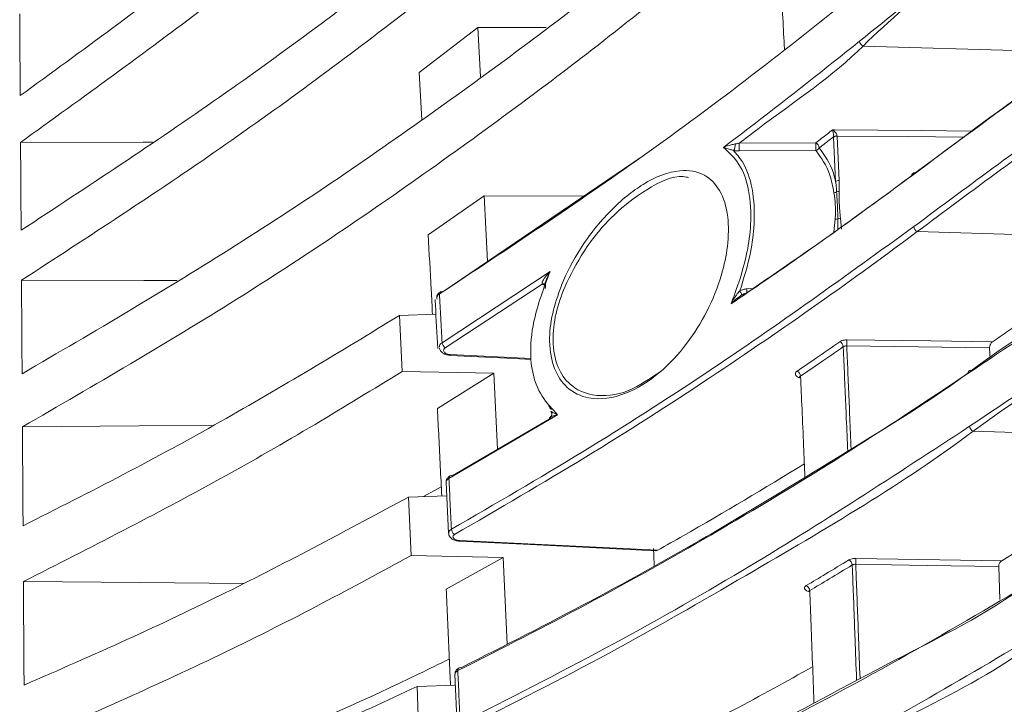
# Model space of a CAD drawing. Header units: millimetres. Extents: x 0 to 1118, y 0 to 864.
# Tile 458 of 512: x 766 to 777, y 436 to 443. Entities that reach past the tile are written whole.
import ezdxf

# ---------------------------------------------------------------- set-up
doc = ezdxf.new("R2010")
doc.units = ezdxf.units.MM

msp = doc.modelspace()

# ---------------------------------------------------------------- linework, layer by layer
at = {"color": 7, "linetype": 'Continuous', "lineweight": 15}
for p, q in [((770.8574, 442.6849), (771.5109, 443.1872)), ((772.2733, 443.1855), (771.5109, 443.1872)), ((771.544, 442.6381), (771.5109, 443.1872)), ((770.8878, 442.1592), (770.8574, 442.6849)), ((771.1214, 440.2417), (773.3563, 441.7576)), ((770.9597, 440.876), (771.5816, 441.3107)), ((771.6222, 440.5808), (771.5816, 441.3107)), ((771.5816, 441.3107), (772.6926, 441.3075)), ((772.2637, 440.3211), (772.2637, 440.3212)), ((771.0559, 440.1687), (771.0584, 440.158)), ((774.4368, 440.1938), (774.454, 440.2054)), ((770.6382, 439.9756), (771.0459, 439.9911)), ((770.6382, 439.9756), (770.6702, 439.3538)), ((777.2155, 439.6177), (777.2209, 439.4943)), ((771.6901, 439.3344), (770.6702, 439.3538)), ((771.062, 438.9392), (771.6901, 439.3344)), ((771.7335, 438.4859), (771.6901, 439.3344)), ((772.401, 438.8711), (771.1908, 438.1609)), ((771.2266, 438.1895), (772.3069, 438.8213)), ((770.9075, 437.9575), (771.1056, 438.0665)), ((771.1593, 438.1137), (771.1869, 437.5493)), ((771.1608, 438.1182), (771.1619, 438.114)), ((770.7392, 437.951), (771.1664, 437.9674)), ((770.7392, 437.951), (770.7697, 437.3015)), ((771.3071, 437.4614), (771.3071, 437.4615)), ((777.3509, 437.2439), (777.5432, 437.3607)), ((771.7933, 437.2797), (770.7697, 437.3015)), ((771.16, 436.9263), (771.7933, 437.2797)), ((771.8379, 436.3146), (771.7933, 437.2797)), ((777.3168, 437.1788), (777.331, 436.8107)), ((771.2581, 435.9781), (771.2834, 435.3878)), ((771.2596, 435.9813), (771.2605, 435.9783)), ((770.8348, 435.841), (771.2632, 435.8575)), ((770.8348, 435.841), (770.8631, 435.167))]:
    msp.add_line(p, q, dxfattribs=at)
at = {"color": 9, "linetype": 'Continuous', "lineweight": 0}
for p, q in [((775.8062, 442.9792), (778.2554, 442.9095)), ((775.4764, 441.9645), (775.4763, 441.9682)), ((775.5002, 441.4694), (775.4764, 441.9645)), ((775.515, 441.9791), (775.5152, 441.9772)), ((775.5152, 441.9772), (775.539, 441.4819)), ((774.4233, 441.8963), (775.2789, 441.901)), ((775.2789, 441.8158), (774.4233, 441.8105)), ((775.539, 441.4819), (775.5399, 441.3587)), ((775.4793, 440.9088), (775.4958, 441.0489)), ((775.5539, 441.0608), (775.5647, 440.938)), ((776.4102, 440.9122), (778.3476, 440.8544)), ((771.1143, 439.6737), (772.3186, 440.4682)), ((772.2311, 440.3272), (771.1501, 439.6164)), ((774.5081, 440.2726), (774.5829, 440.2768)), ((771.2043, 439.5421), (772.1066, 439.4974)), ((777.0333, 438.687), (778.4146, 438.6442)), ((771.3078, 437.4689), (773.5174, 437.361))]:
    msp.add_line(p, q, dxfattribs=at)
at = {"color": 9, "linetype": 'Continuous', "lineweight": 0, "flags": 128}
for points in [[(775.4661, 442.0458), (775.4858, 442.0456), (776.4529, 442.0369), (777.0207, 442.0318)], [(776.9296, 441.9646), (776.2984, 441.9702), (775.5152, 441.9772)], [(774.4535, 440.2056), (774.454, 440.2057), (774.4534, 440.2078), (774.4518, 440.2117), (774.4492, 440.2174), (774.4459, 440.2244), (774.4418, 440.2326), (774.4372, 440.2416), (774.4324, 440.2509)], [(775.6235, 439.7042), (776.5598, 439.6927), (777.2495, 439.6843)], [(777.2155, 439.6177), (776.4195, 439.6274), (775.6235, 439.6372)], [(775.7241, 437.2691), (776.662, 437.2545), (777.3509, 437.2439)], [(777.3168, 437.1788), (776.5204, 437.1911), (775.7241, 437.2034)]]:
    msp.add_lwpolyline(points, dxfattribs=at)
at = {"color": 7, "linetype": 'Continuous', "lineweight": 15, "flags": 128}
for points in [[(767.8856, 441.9082), (767.7822, 441.9081), (766.4169, 441.9062)], [(768.1622, 440.3659), (767.7925, 440.3666), (766.4272, 440.3693)], [(771.2036, 439.5327), (771.9123, 439.4976), (772.1082, 439.4879)], [(768.5686, 438.7525), (767.7379, 438.7457), (766.4378, 438.7351)], [(771.3071, 437.4614), (772.0959, 437.4229), (773.4944, 437.3546)], [(768.9009, 436.9907), (767.7509, 437.0006), (766.4487, 437.0117)]]:
    msp.add_lwpolyline(points, dxfattribs=at)
at = {"color": 9, "linetype": 'Continuous', "lineweight": 0}
for centre, radius, start, end in [((775.8334, 443.0403), 0.0669, 185.08845, 245.97885), ((775.5143, 441.9072), 0.0719, 89.45227, 121.91773), ((775.5166, 441.9074), 0.0698, 91.14837, 125.12762), ((774.2787, 441.8737), 0.1015, 324.63875, 8.43076), ((773.9139, 441.8534), 0.5112, 355.18447, 4.81553), ((775.2497, 441.8395), 0.0681, 5.11218, 64.64452), ((774.7506, 441.8584), 0.53, 355.38971, 4.61029), ((775.2658, 441.8728), 0.0585, 282.9165, 332.22015), ((776.3777, 441.5374), 0.0297, 69.69811, 186.11051), ((775.5404, 441.411), 0.0709, 91.10826, 124.4839), ((775.4739, 441.4189), 0.0751, 275.79577, 299.34763), ((775.5393, 441.2788), 0.0799, 89.5318, 110.94802), ((775.4982, 441.1433), 0.0945, 268.54852, 286.41245), ((775.5618, 440.9761), 0.085, 95.2989, 115.75084), ((776.4345, 440.9717), 0.0643, 183.86902, 247.76771), ((771.1117, 440.2202), 0.0264, 124.60037, 187.48411), ((773.7181, 440.2201), 0.7917, 0.59251, 3.80048), ((771.1868, 439.6792), 0.0727, 184.29201, 239.74017), ((775.519, 439.6249), 0.0657, 3.86742, 66.02789), ((774.8227, 439.6707), 0.8015, 357.60283, 2.39717), ((771.1195, 439.5439), 0.0848, 352.41553, 358.7801), ((775.0428, 439.2978), 0.0661, 3.80092, 65.42338), ((777.0057, 439.3338), 0.032, 74.78279, 186.32146), ((777.0547, 438.7449), 0.0617, 182.7053, 249.71601), ((771.2199, 438.1645), 0.0293, 122.62701, 187.15684), ((771.288, 437.5973), 0.07, 183.02795, 240.77936), ((771.2407, 437.4712), 0.0671, 351.65887, 358.03254), ((775.6218, 437.1939), 0.0633, 2.62695, 67.37903), ((774.9607, 437.2362), 0.7641, 357.53702, 2.46298), ((775.147, 436.9071), 0.0637, 2.58094, 66.76152), ((771.3212, 436.0226), 0.0315, 119.65313, 187.50155)]:
    msp.add_arc(centre, radius, start, end, dxfattribs=at)
at = {"color": 7, "linetype": 'Continuous', "lineweight": 15}
for centre, radius, start, end in [((771.1089, 440.2182), 0.0267, 62.02202, 117.26136), ((771.2156, 438.1656), 0.0263, 65.43858, 116.08859), ((771.3163, 436.0255), 0.0267, 69.57648, 113.55127)]:
    msp.add_arc(centre, radius, start, end, dxfattribs=at)
at = {"color": 9, "linetype": 'Continuous', "lineweight": 0}
for points, knots in [([(775.7668, 443.0343), (776.4243, 443.5642), (777.7436, 444.6276), (779.5064, 445.9814), (781.1061, 447.1325), (782.4484, 448.0049), (783.5983, 448.653), (784.5787, 449.1008), (785.4678, 449.3918), (785.9714, 449.4286), (786.2232, 449.447)], [0, 0, 0, 0, 0.1431701, 0.28728487, 0.41995826, 0.55353459, 0.66385155, 0.77416284, 0.88708363, 1, 1, 1, 1]), ([(786.2692, 449.3899), (786.2692, 449.3899), (786.2692, 449.3899), (785.4062, 449.3253), (784.6669, 449.0473), (783.6456, 448.599), (782.4998, 447.9505), (781.152, 447.0734), (779.5422, 445.9317), (777.8263, 444.5522), (776.3801, 443.5531), (775.8062, 442.9792), (775.8062, 442.9792)], [0, 0, 0, 0, 0.0000005, 0.1114165, 0.2231667, 0.3349464, 0.4464026, 0.5795262, 0.7126627, 0.8563242, 0.9999994, 1, 1, 1, 1]), ([(774.25, 441.8504), (774.3648, 441.937), (774.8817, 442.327), (775.3795, 442.7249), (775.7668, 443.0343)], [0, 0, 0, 0, 0.2220347, 1, 1, 1, 1]), ([(775.8062, 442.9792), (775.8062, 442.9792), (775.4784, 442.6514), (774.96, 442.3073), (774.4925, 441.9493), (774.4233, 441.8963)], [0, 0, 0, 0, 0.0000065, 0.8520321, 1, 1, 1, 1]), ([(775.2789, 441.901), (775.3007, 441.9178), (775.3632, 441.966), (775.4255, 442.0143), (775.4661, 442.0458)], [0, 0, 0, 0, 0.3485762, 1, 1, 1, 1]), ([(775.4763, 441.9682), (775.4452, 441.9441), (775.3924, 441.9032), (775.3394, 441.8624), (775.3175, 441.8456)], [0, 0, 0, 0, 0.5884737, 1, 1, 1, 1]), ([(775.4661, 442.0458), (775.4664, 442.0456), (775.4701, 442.0434), (775.4792, 442.0372), (775.4922, 442.0254), (775.5042, 442.0099), (775.5103, 441.9978), (775.5138, 441.9877), (775.5145, 441.9829), (775.515, 441.9791)], [0, 0, 0, 0, 0.0125114, 0.1708674, 0.4187125, 0.6323717, 0.8216626, 0.8589065, 1, 1, 1, 1]), ([(775.4763, 441.9682), (775.4763, 441.9721), (775.4763, 441.9771), (775.4757, 441.9881), (775.4745, 442.0016), (775.472, 442.0197), (775.4691, 442.0344), (775.467, 442.0425), (775.4662, 442.0455), (775.4661, 442.0458)], [0, 0, 0, 0, 0.141085, 0.178342, 0.3676386, 0.5812535, 0.8291238, 0.9874875, 1, 1, 1, 1]), ([(774.25, 441.8504), (774.2502, 441.8504), (774.276, 441.8612), (774.3152, 441.8761), (774.3643, 441.8857), (774.3791, 441.8886)], [0, 0, 0, 0, 0.0053148, 0.6998777, 1, 1, 1, 1]), ([(774.3791, 441.8886), (774.3821, 441.889), (774.3962, 441.8911), (774.4114, 441.894), (774.4233, 441.8963)], [0, 0, 0, 0, 0.2154419, 1, 1, 1, 1]), ([(774.3345, 440.1066), (774.3457, 440.1365), (774.4165, 440.3246), (774.5127, 440.6249), (774.565, 441.033), (774.5446, 441.385), (774.4348, 441.6832), (774.3117, 441.7945), (774.25, 441.8504)], [0, 0, 0, 0, 0.0418148, 0.2633306, 0.4046922, 0.603029, 0.8009554, 1, 1, 1, 1]), ([(774.3614, 441.815), (774.3484, 441.8192), (774.3049, 441.8334), (774.272, 441.8436), (774.2502, 441.8503), (774.25, 441.8504)], [0, 0, 0, 0, 0.2985461, 0.9946576, 1, 1, 1, 1]), ([(774.4233, 441.8105), (774.4065, 441.811), (774.3853, 441.8116), (774.3656, 441.8144), (774.3614, 441.815)], [0, 0, 0, 0, 0.7905271, 1, 1, 1, 1]), ([(774.3614, 441.815), (774.3963, 441.7754), (774.4884, 441.6706), (774.5831, 441.403), (774.6033, 441.0412), (774.5552, 440.6444), (774.4771, 440.3941), (774.4324, 440.2509)], [0, 0, 0, 0, 0.1418475, 0.3753487, 0.6096498, 0.7765898, 1, 1, 1, 1]), ([(775.4815, 441.3441), (775.4685, 441.4125), (775.431, 441.6099), (775.339, 441.7344), (775.2789, 441.8158)], [0, 0, 0, 0, 0.3462702, 1, 1, 1, 1]), ([(775.3175, 441.8456), (775.3776, 441.7619), (775.453, 441.6569), (775.4922, 441.5011), (775.5002, 441.4694)], [0, 0, 0, 0, 0.796509, 1, 1, 1, 1]), ([(775.5107, 441.3534), (775.5089, 441.3805), (775.5063, 441.4197), (775.5017, 441.4577), (775.5002, 441.4694)], [0, 0, 0, 0, 0.6929298, 1, 1, 1, 1]), ([(775.4958, 441.0489), (775.4967, 441.075), (775.4988, 441.1303), (775.4974, 441.2307), (775.4876, 441.3005), (775.4815, 441.3441)], [0, 0, 0, 0, 0.2518442, 0.5324802, 1, 1, 1, 1]), ([(775.5249, 441.0527), (775.5239, 441.0817), (775.5215, 441.1565), (775.5168, 441.2568), (775.5124, 441.3267), (775.5107, 441.3534)], [0, 0, 0, 0, 0.2816908, 0.7255238, 1, 1, 1, 1]), ([(775.5399, 441.3587), (775.5395, 441.3159), (775.5385, 441.2166), (775.5483, 441.1173), (775.5539, 441.0608)], [0, 0, 0, 0, 0.4304315, 1, 1, 1, 1]), ([(775.5259, 440.9259), (775.5262, 440.9556), (775.5267, 440.9982), (775.5253, 441.0401), (775.5249, 441.0527)], [0, 0, 0, 0, 0.6983578, 1, 1, 1, 1]), ([(771.2181, 437.5936), (771.7082, 437.8786), (772.6883, 438.4487), (774.4334, 439.5646), (775.6155, 440.4207), (776.3704, 440.9674)], [0, 0, 0, 0, 0.2654669, 0.5309458, 1, 1, 1, 1]), ([(776.4102, 440.9122), (776.4102, 440.9122), (775.7295, 440.4017), (774.4527, 439.4994), (772.7289, 438.3938), (771.7455, 437.822), (771.2538, 437.5362)], [0, 0, 0, 0, 0.0000017, 0.469025, 0.7345085, 1, 1, 1, 1]), ([(772.2324, 440.3534), (772.2359, 440.3606), (772.2496, 440.3885), (772.2802, 440.4265), (772.3076, 440.4569), (772.3184, 440.468), (772.3186, 440.4682)], [0, 0, 0, 0, 0.1784614, 0.6922412, 0.9945527, 1, 1, 1, 1]), ([(772.2311, 440.3272), (772.2303, 440.3281), (772.2288, 440.33), (772.2275, 440.3346), (772.228, 440.3425), (772.2307, 440.3492), (772.2324, 440.3534)], [0, 0, 0, 0, 0.1318318, 0.2647846, 0.5365806, 1, 1, 1, 1]), ([(772.2679, 440.3124), (772.2658, 440.3127), (772.2545, 440.3143), (772.242, 440.3201), (772.2333, 440.3257), (772.2311, 440.3272)], [0, 0, 0, 0, 0.1448338, 0.7792207, 1, 1, 1, 1]), ([(771.0855, 440.2168), (771.0776, 440.2102), (771.0616, 440.1972), (771.0529, 440.1796), (771.0555, 440.1704), (771.0559, 440.1687)], [0, 0, 0, 0, 0.4503344, 0.900698, 1, 1, 1, 1]), ([(771.0855, 440.2168), (771.0902, 440.1292), (771.0998, 439.949), (771.1094, 439.7672), (771.1143, 439.6737)], [0, 0, 0, 0, 0.4862163, 1, 1, 1, 1]), ([(774.3345, 440.1066), (774.3347, 440.1069), (774.3524, 440.1406), (774.3813, 440.1913), (774.4194, 440.2358), (774.4324, 440.2509)], [0, 0, 0, 0, 0.0054734, 0.6632058, 1, 1, 1, 1]), ([(774.4324, 440.2509), (774.4535, 440.2599), (774.4781, 440.2702), (774.5044, 440.2723), (774.5081, 440.2726)], [0, 0, 0, 0, 0.8589207, 1, 1, 1, 1]), ([(771.0852, 439.6247), (771.0848, 439.6291), (771.0834, 439.6415), (771.0946, 439.6589), (771.1087, 439.6695), (771.1143, 439.6737)], [0, 0, 0, 0, 0.2489952, 0.6987126, 1, 1, 1, 1]), ([(775.0703, 439.3579), (775.1429, 439.4074), (775.3024, 439.516), (775.46, 439.6254), (775.5457, 439.6849)], [0, 0, 0, 0, 0.455732, 1, 1, 1, 1]), ([(775.6235, 439.7042), (775.6156, 439.704), (775.5965, 439.7035), (775.5681, 439.6974), (775.5532, 439.689), (775.5457, 439.6849)], [0, 0, 0, 0, 0.26343574, 0.63165908, 1, 1, 1, 1]), ([(771.1501, 439.6164), (771.1467, 439.6139), (771.1382, 439.6076), (771.1312, 439.595), (771.1314, 439.58), (771.1404, 439.5656), (771.1568, 439.5535), (771.179, 439.5448), (771.1959, 439.543), (771.2043, 439.5421)], [0, 0, 0, 0, 0.099903, 0.2489918, 0.3986465, 0.5488332, 0.6992632, 0.8496306, 1, 1, 1, 1]), ([(775.5845, 439.6293), (775.4987, 439.5698), (775.3411, 439.4604), (775.1815, 439.3517), (775.1087, 439.3022)], [0, 0, 0, 0, 0.5442724, 1, 1, 1, 1]), ([(775.6235, 439.6372), (775.6195, 439.6373), (775.61, 439.6376), (775.5957, 439.6353), (775.5883, 439.6313), (775.5845, 439.6293)], [0, 0, 0, 0, 0.26425988, 0.63268292, 1, 1, 1, 1]), ([(775.6343, 438.4633), (775.6292, 438.5847), (775.6153, 438.9205), (775.5986, 439.3084), (775.587, 439.5743), (775.5845, 439.6293)], [0, 0, 0, 0, 0.3099035, 0.8573483, 1, 1, 1, 1]), ([(775.6235, 439.6372), (775.6259, 439.5834), (775.6375, 439.3185), (775.6539, 438.9363), (775.6677, 438.6051), (775.6725, 438.4883)], [0, 0, 0, 0, 0.1416704, 0.6975494, 1, 1, 1, 1]), ([(775.1098, 439.2785), (775.1014, 439.2811), (775.0829, 439.2866), (775.0626, 439.3007), (775.0506, 439.3178), (775.0502, 439.3358), (775.0587, 439.3493), (775.0676, 439.356), (775.0703, 439.3579)], [0, 0, 0, 0, 0.159059, 0.3499465, 0.5405397, 0.7305548, 0.9199356, 1, 1, 1, 1]), ([(772.3305, 438.9071), (772.3297, 438.9074), (772.3282, 438.9079), (772.3261, 438.9087), (772.3242, 438.9092), (772.3246, 438.9085), (772.3269, 438.9072), (772.3282, 438.9064)], [0, 0, 0, 0, 0.07098159, 0.14077121, 0.28371575, 0.56849634, 1, 1, 1, 1]), ([(772.3282, 438.9064), (772.3285, 438.9063), (772.3336, 438.9035), (772.3501, 438.8952), (772.3757, 438.883), (772.3941, 438.8744), (772.4009, 438.8712), (772.401, 438.8711)], [0, 0, 0, 0, 0.0164997, 0.3693605, 0.7769915, 0.9944903, 1, 1, 1, 1]), ([(771.3153, 435.4297), (771.86, 435.7068), (772.9495, 436.2612), (774.8771, 437.3562), (776.1673, 438.2012), (776.993, 438.742)], [0, 0, 0, 0, 0.2646721, 0.5293546, 1, 1, 1, 1]), ([(777.0333, 438.687), (777.0333, 438.687), (776.2728, 438.1167), (774.8991, 437.3079), (772.9898, 436.2034), (771.8972, 435.6494), (771.3509, 435.3725)], [0, 0, 0, 0, 0.0000015, 0.4706103, 0.7352986, 1, 1, 1, 1]), ([(771.1908, 438.1609), (771.1828, 438.1551), (771.1667, 438.1434), (771.1579, 438.1277), (771.1604, 438.1196), (771.1608, 438.1182)], [0, 0, 0, 0, 0.45180245, 0.90357595, 1, 1, 1, 1]), ([(771.1908, 438.1609), (771.1953, 438.0692), (771.2044, 437.8809), (771.2135, 437.691), (771.2181, 437.5936)], [0, 0, 0, 0, 0.48685375, 1, 1, 1, 1]), ([(771.1887, 437.5498), (771.1883, 437.5536), (771.1869, 437.5647), (771.1982, 437.5802), (771.2124, 437.5897), (771.2181, 437.5936)], [0, 0, 0, 0, 0.24071219, 0.69230567, 1, 1, 1, 1]), ([(771.2538, 437.5362), (771.2503, 437.5339), (771.2417, 437.5282), (771.2347, 437.5168), (771.235, 437.5033), (771.2439, 437.4903), (771.2604, 437.4794), (771.2825, 437.4714), (771.2994, 437.4697), (771.3078, 437.4689)], [0, 0, 0, 0, 0.1014499, 0.250342, 0.3997783, 0.5497058, 0.6998758, 0.8499518, 1, 1, 1, 1]), ([(775.1722, 436.9656), (775.2447, 437.0091), (775.4037, 437.1043), (775.5607, 437.2001), (775.6462, 437.2523)], [0, 0, 0, 0, 0.4558994, 1, 1, 1, 1]), ([(775.7241, 437.2691), (775.7161, 437.2689), (775.6969, 437.2686), (775.6685, 437.2633), (775.6536, 437.256), (775.6462, 437.2523)], [0, 0, 0, 0, 0.264609, 0.6322998, 1, 1, 1, 1]), ([(775.685, 437.1968), (775.5995, 437.1446), (775.4424, 437.0487), (775.2832, 436.9534), (775.2107, 436.91)], [0, 0, 0, 0, 0.5440936, 1, 1, 1, 1]), ([(775.7241, 437.2034), (775.7201, 437.2036), (775.7105, 437.204), (775.6962, 437.202), (775.6888, 437.1985), (775.685, 437.1968)], [0, 0, 0, 0, 0.26534529, 0.63315863, 1, 1, 1, 1]), ([(775.7332, 435.9081), (775.733, 435.9134), (775.7275, 436.0673), (775.7137, 436.4417), (775.6978, 436.8656), (775.6872, 437.1407), (775.685, 437.1968)], [0, 0, 0, 0, 0.0122214, 0.3546457, 0.8684932, 1, 1, 1, 1]), ([(775.7241, 437.2034), (775.7262, 437.1485), (775.7368, 436.8744), (775.7527, 436.4514), (775.7662, 436.0805), (775.7716, 435.9301), (775.7717, 435.9285)], [0, 0, 0, 0, 0.1302003, 0.64984, 0.996126, 1, 1, 1, 1]), ([(775.2113, 436.8955), (775.203, 436.8977), (775.1847, 436.9027), (775.1646, 436.9152), (775.1525, 436.9303), (775.1521, 436.9462), (775.1607, 436.9581), (775.1696, 436.9639), (775.1722, 436.9656)], [0, 0, 0, 0, 0.156296, 0.3478496, 0.53915832, 0.72993332, 0.92011847, 1, 1, 1, 1]), ([(771.4036, 433.1926), (772.0074, 433.4545), (773.2149, 433.9783), (774.8253, 434.7779), (776.3026, 435.5682), (777.1863, 436.0908), (777.6284, 436.3523)], [0, 0, 0, 0, 0.2640132, 0.5280337, 0.763856, 1, 1, 1, 1]), ([(777.6692, 436.2977), (777.6692, 436.2977), (777.2461, 435.9804), (776.3339, 435.5391), (774.8669, 434.7148), (773.2514, 433.9244), (772.0433, 433.3987), (771.4392, 433.1358)], [0, 0, 0, 0, 0.0000014, 0.2359681, 0.4719263, 0.7359529, 1, 1, 1, 1]), ([(771.29, 436.0185), (771.2819, 436.0133), (771.2658, 436.0031), (771.2568, 435.9895), (771.2592, 435.9825), (771.2596, 435.9813)], [0, 0, 0, 0, 0.454565, 0.9090239, 1, 1, 1, 1]), ([(771.29, 436.0185), (771.2941, 435.9231), (771.3026, 435.7275), (771.311, 435.5306), (771.3153, 435.4297)], [0, 0, 0, 0, 0.4876974, 1, 1, 1, 1])]:
    msp.add_open_spline(points, degree=3, knots=knots, dxfattribs=at)
at = {"color": 7, "linetype": 'Continuous', "lineweight": 15}
for points, knots in [([(766.4134, 442.4272), (767.1037, 442.9305), (768.4841, 443.9372), (770.4408, 445.5193), (772.3218, 447.1437), (773.5049, 448.2639), (774.0968, 448.8244)], [0, 0, 0, 0, 0.2506379, 0.5012734, 0.7504777, 1, 1, 1, 1]), ([(774.129, 448.3034), (773.5338, 447.739), (772.3436, 446.6101), (770.4544, 444.9817), (768.4923, 443.4028), (767.1091, 442.4053), (766.4169, 441.9062)], [0, 0, 0, 0, 0.2507074, 0.5014207, 0.7504934, 1, 1, 1, 1]), ([(766.4235, 440.9266), (767.1685, 441.4163), (768.6585, 442.3958), (770.7453, 443.9524), (772.7367, 445.5575), (773.9767, 446.6689), (774.5973, 447.2251)], [0, 0, 0, 0, 0.2509475, 0.5018863, 0.75073, 1, 1, 1, 1]), ([(776.388, 441.5652), (776.388, 441.5652), (776.8095, 441.8813), (777.7552, 442.5788), (779.0122, 443.4737), (780.2325, 444.2971), (781.4609, 445.0672), (782.6904, 445.7473), (783.8438, 446.2816), (785.0018, 446.6136), (785.3691, 446.6895), (785.8286, 446.6895), (785.8286, 446.6895)], [0, 0, 0, 0, 0.0000007, 0.1110857, 0.2221673, 0.334764, 0.4473567, 0.5850446, 0.7235998, 0.8613086, 0.9999993, 1, 1, 1, 1]), ([(774.629, 446.6677), (774.0039, 446.1064), (772.7535, 444.9837), (770.7522, 443.3738), (768.6614, 441.8215), (767.1726, 440.8537), (766.4272, 440.3693)], [0, 0, 0, 0, 0.2510162, 0.5020425, 0.7507086, 1, 1, 1, 1]), ([(785.7828, 446.6464), (785.4846, 446.6251), (784.8859, 446.5822), (783.8241, 446.2402), (782.6439, 445.7101), (781.4272, 445.0341), (780.2048, 444.2705), (778.9974, 443.4575), (777.7192, 442.5509), (776.8052, 441.8731), (776.3482, 441.5342)], [0, 0, 0, 0, 0.13768945, 0.27637884, 0.41405375, 0.55261773, 0.66367932, 0.77474454, 0.88737052, 1, 1, 1, 1]), ([(776.3704, 440.9674), (777.0012, 441.4346), (778.2669, 442.3723), (779.9563, 443.5316), (781.4893, 444.4866), (782.688, 445.1271), (783.6384, 445.5437), (784.3811, 445.7985), (785.0719, 445.9621), (785.4827, 445.9825), (785.6881, 445.9927)], [0, 0, 0, 0, 0.1591687, 0.3193904, 0.467986, 0.6175947, 0.7125676, 0.8075383, 0.90377, 1, 1, 1, 1]), ([(785.7338, 445.9359), (785.7338, 445.9359), (785.3197, 445.9359), (784.9735, 445.8719), (783.9313, 445.5957), (782.8379, 445.1227), (781.5331, 444.43), (779.998, 443.4742), (778.3276, 442.3271), (777.005, 441.3583), (776.4102, 440.9122), (776.4102, 440.9122)], [0, 0, 0, 0, 0.0000008, 0.1273703, 0.254939, 0.3823302, 0.5314325, 0.6805486, 0.8402666, 0.9999993, 1, 1, 1, 1]), ([(766.434, 439.3261), (767.2404, 439.7991), (768.853, 440.745), (771.0817, 442.2677), (773.1917, 443.8437), (774.4914, 444.939), (775.1419, 445.4872)], [0, 0, 0, 0, 0.2513556, 0.5026895, 0.751069, 1, 1, 1, 1]), ([(775.1723, 444.8962), (774.5153, 444.3415), (773.2013, 443.232), (771.0792, 441.6501), (768.8483, 440.1334), (767.2423, 439.2018), (766.4378, 438.7351)], [0, 0, 0, 0, 0.251345, 0.5027047, 0.7509169, 1, 1, 1, 1]), ([(774.8938, 443.613), (774.898, 443.5355), (774.9085, 443.342), (774.9205, 443.1174), (774.9283, 442.9691), (774.9299, 442.9389)], [0, 0, 0, 0, 0.3470298, 0.8667492, 1, 1, 1, 1]), ([(775.7422, 443.577), (775.3535, 443.2681), (774.576, 442.6503), (773.05, 441.5176), (771.8498, 440.7229), (771.0855, 440.2168)], [0, 0, 0, 0, 0.2664187, 0.5328288, 1, 1, 1, 1]), ([(766.4073, 443.3383), (766.4078, 443.2637), (766.4088, 443.1146), (766.4108, 442.8128), (766.4124, 442.5812), (766.4134, 442.4272)], [0, 0, 0, 0, 0.2509366, 0.5018721, 1, 1, 1, 1]), ([(785.2198, 443.192), (784.964, 443.1787), (784.4513, 443.152), (783.581, 442.9373), (782.6373, 442.6026), (781.6292, 442.1477), (780.5631, 441.5885), (779.4389, 440.9327), (778.2494, 440.1861), (777.399, 439.6156), (776.9738, 439.3303)], [0, 0, 0, 0, 0.1266284, 0.2538222, 0.3804424, 0.5075781, 0.6298759, 0.7521775, 0.8760871, 1, 1, 1, 1]), ([(777.0141, 439.3647), (777.0141, 439.3647), (777.4165, 439.6665), (778.2827, 440.2023), (779.4586, 440.9604), (780.5928, 441.619), (781.6656, 442.1851), (782.6834, 442.6425), (783.6094, 442.9802), (784.5451, 443.1883), (784.8999, 443.2355), (785.2653, 443.2355), (785.2653, 443.2355)], [0, 0, 0, 0, 0.0000008, 0.1223219, 0.2446399, 0.3685232, 0.4924024, 0.6190295, 0.7461624, 0.8728023, 0.9999991, 1, 1, 1, 1]), ([(776.993, 438.742), (777.4255, 439.0327), (778.292, 439.615), (779.5072, 440.3744), (780.6604, 441.0399), (781.7184, 441.5821), (782.687, 442.0043), (783.5706, 442.3065), (784.3946, 442.5014), (784.8858, 442.526), (785.1314, 442.5383)], [0, 0, 0, 0, 0.1283833, 0.2571868, 0.3855815, 0.5144469, 0.6349152, 0.75538, 0.8776916, 1, 1, 1, 1]), ([(785.1768, 442.482), (785.1768, 442.482), (785.1768, 442.482), (784.0388, 442.4054), (783.0888, 442.0773), (781.8697, 441.585), (780.7062, 440.9825), (779.5476, 440.3214), (778.3423, 439.5498), (777.4486, 438.9985), (777.0333, 438.687), (777.0333, 438.687)], [0, 0, 0, 0, 0.0000008, 0.1617131, 0.3237208, 0.4854709, 0.614112, 0.7427574, 0.8713762, 0.9999992, 1, 1, 1, 1]), ([(766.4169, 441.9062), (766.4174, 441.8258), (766.4185, 441.6649), (766.4207, 441.3402), (766.4223, 441.0918), (766.4235, 440.9266)], [0, 0, 0, 0, 0.2509363, 0.501873, 1, 1, 1, 1]), ([(772.4433, 440.3092), (772.4439, 440.3109), (772.5019, 440.4547), (772.6679, 440.7679), (772.9874, 441.164), (773.3745, 441.4772), (773.7425, 441.6187), (774.0327, 441.5718), (774.2199, 441.3896), (774.3104, 441.1046), (774.3063, 440.7641), (774.228, 440.3941), (774.0732, 440.0122), (773.8342, 439.634), (773.5244, 439.3061), (773.1446, 439.0728), (772.7786, 439.0209), (772.5086, 439.1455), (772.3526, 439.3693), (772.2981, 439.6646), (772.3331, 439.9968), (772.407, 440.2063), (772.4433, 440.3092)], [0, 0, 0, 0, 0.0006045, 0.0513523, 0.1162166, 0.182066, 0.2571724, 0.3153003, 0.3627662, 0.4105353, 0.4516026, 0.4874959, 0.5366551, 0.5855118, 0.6427505, 0.7109106, 0.7864717, 0.8404647, 0.8834804, 0.9267829, 0.9640508, 1, 1, 1, 1]), ([(773.8621, 441.514), (773.8424, 441.5182), (773.7056, 441.5479), (773.4092, 441.4068), (773.0285, 441.1176), (772.7001, 440.7363), (772.5481, 440.4294), (772.4811, 440.2942)], [0, 0, 0, 0, 0.046767, 0.3255355, 0.5701829, 0.8106304, 1, 1, 1, 1]), ([(776.3482, 441.5342), (775.9252, 441.2233), (775.27, 440.7418), (774.5793, 440.2728), (774.3345, 440.1066)], [0, 0, 0, 0, 0.6455792, 1, 1, 1, 1]), ([(774.5081, 440.228), (774.7059, 440.3632), (775.3448, 440.7997), (776.0027, 441.2762), (776.388, 441.5652), (776.388, 441.5652)], [0, 0, 0, 0, 0.3095795, 0.9999956, 1, 1, 1, 1]), ([(771.0075, 439.9896), (771.0026, 440.0812), (770.9867, 440.3798), (770.9708, 440.6728), (770.9597, 440.876)], [0, 0, 0, 0, 0.3064759, 1, 1, 1, 1]), ([(772.3186, 440.4682), (772.2481, 440.2832), (772.1259, 439.9622), (772.0875, 439.5343), (772.1428, 439.2148), (772.2479, 439.0354), (772.3464, 438.932), (772.3839, 438.8902), (772.401, 438.8711)], [0, 0, 0, 0, 0.2826345, 0.4903448, 0.6574889, 0.8670954, 0.9392067, 1, 1, 1, 1]), ([(772.3186, 440.4682), (772.3184, 440.4679), (772.3101, 440.4524), (772.2893, 440.4106), (772.2668, 440.3584), (772.2585, 440.3212), (772.2564, 440.3116)], [0, 0, 0, 0, 0.0054218, 0.3077076, 0.8214491, 1, 1, 1, 1]), ([(777.2495, 439.6843), (777.3632, 439.7627), (777.74, 440.0228), (778.1049, 440.2872), (778.3597, 440.4718)], [0, 0, 0, 0, 0.3015876, 1, 1, 1, 1]), ([(766.4272, 440.3693), (766.4278, 440.2834), (766.4289, 440.1117), (766.4312, 439.7657), (766.4329, 439.5017), (766.434, 439.3261)], [0, 0, 0, 0, 0.25093623, 0.50187203, 1, 1, 1, 1]), ([(772.2311, 440.3272), (772.2341, 440.3284), (772.2404, 440.3309), (772.2496, 440.3313), (772.258, 440.3285), (772.2643, 440.3218), (772.2675, 440.3119), (772.2673, 440.3004), (772.2645, 440.2888), (772.261, 440.2814), (772.2593, 440.2779)], [0, 0, 0, 0, 0.1085363, 0.2300322, 0.3620211, 0.4999828, 0.6379473, 0.769967, 0.8914816, 1, 1, 1, 1]), ([(772.271, 440.3217), (772.2706, 440.3218), (772.2668, 440.3227), (772.2614, 440.3254), (772.2565, 440.3284), (772.2554, 440.33), (772.2556, 440.3298), (772.2556, 440.3297)], [0, 0, 0, 0, 0.0288947, 0.28394, 0.5637147, 0.8808633, 1, 1, 1, 1]), ([(771.0974, 440.2406), (771.0932, 440.2384), (771.0788, 440.2309), (771.0636, 440.2102), (771.0535, 440.1862), (771.0555, 440.1725), (771.0561, 440.1687)], [0, 0, 0, 0, 0.1554214, 0.5354927, 0.8702922, 1, 1, 1, 1]), ([(772.4811, 440.2942), (772.4447, 440.1955), (772.3714, 439.9967), (772.3494, 439.7948), (772.3515, 439.5915), (772.3907, 439.3905), (772.547, 439.176), (772.8172, 439.0593), (773.1728, 439.0971), (773.4293, 439.2712), (773.5449, 439.3498)], [0, 0, 0, 0, 0.101854, 0.2052444, 0.2071033, 0.3294041, 0.451467, 0.6055511, 0.8221589, 1, 1, 1, 1]), ([(774.5081, 440.228), (774.5055, 440.2274), (774.4863, 440.2226), (774.4687, 440.2135), (774.4535, 440.2056)], [0, 0, 0, 0, 0.1343861, 1, 1, 1, 1]), ([(774.4541, 440.205), (774.4587, 440.2076), (774.473, 440.2153), (774.489, 440.2181), (774.4998, 440.2199)], [0, 0, 0, 0, 0.3268496, 1, 1, 1, 1]), ([(771.0375, 440.1559), (771.0384, 440.1345), (771.0463, 439.9562), (771.0573, 439.7708), (771.067, 439.6077)], [0, 0, 0, 0, 0.1197106, 1, 1, 1, 1]), ([(774.4535, 440.2056), (774.4383, 440.1954), (774.3933, 440.1655), (774.3571, 440.1303), (774.3347, 440.1068), (774.3345, 440.1066)], [0, 0, 0, 0, 0.3379327, 0.9945088, 1, 1, 1, 1]), ([(766.4448, 437.6335), (766.819, 437.8223), (767.5674, 438.2001), (768.9841, 438.9714), (769.9819, 439.5772), (770.6382, 439.9756)], [0, 0, 0, 0, 0.2550234, 0.5100436, 1, 1, 1, 1]), ([(777.2495, 439.6843), (777.2445, 439.6802), (777.2356, 439.6728), (777.225, 439.6566), (777.2183, 439.6405), (777.2154, 439.6272), (777.2155, 439.62), (777.2155, 439.6177)], [0, 0, 0, 0, 0.2968719, 0.5311014, 0.719544, 0.9091795, 1, 1, 1, 1]), ([(771.0853, 439.612), (771.0886, 439.6025), (771.0952, 439.5833), (771.1186, 439.5596), (771.1518, 439.5416), (771.1829, 439.5329), (771.2011, 439.5332), (771.2036, 439.5333)], [0, 0, 0, 0, 0.2037946, 0.414569, 0.6634149, 0.9524556, 1, 1, 1, 1]), ([(770.6702, 439.3538), (770.3481, 439.1561), (769.6851, 438.7492), (768.3028, 437.9534), (767.1884, 437.3874), (766.4487, 437.0117)], [0, 0, 0, 0, 0.24117173, 0.49630902, 1, 1, 1, 1]), ([(776.9738, 439.3303), (776.5141, 439.0248), (775.5946, 438.4138), (774.174, 437.5593), (772.7476, 436.757), (771.7761, 436.2648), (771.29, 436.0185)], [0, 0, 0, 0, 0.2646319, 0.5292549, 0.7644532, 1, 1, 1, 1]), ([(771.3256, 436.0505), (771.8112, 436.2968), (772.783, 436.7898), (774.215, 437.5906), (775.6188, 438.4548), (776.5863, 439.0439), (777.0141, 439.3647), (777.0141, 439.3647)], [0, 0, 0, 0, 0.2352029, 0.470779, 0.7353926, 0.9999985, 1, 1, 1, 1]), ([(775.0966, 439.2949), (775.0966, 439.2949), (775.0966, 439.2949), (775.0997, 439.2892), (775.0989, 439.2862), (775.0989, 439.286)], [0, 0, 0, 0, 0.3266931, 0.9578071, 1, 1, 1, 1]), ([(775.1087, 439.3022), (775.1074, 439.3012), (775.103, 439.298), (775.099, 439.2924), (775.0996, 439.2876), (775.0998, 439.286)], [0, 0, 0, 0, 0.2169061, 0.7299606, 1, 1, 1, 1]), ([(775.1087, 439.3022), (775.1143, 439.1796), (775.1259, 438.9204), (775.1425, 438.5447), (775.1534, 438.2905), (775.1583, 438.175)], [0, 0, 0, 0, 0.328612, 0.6949781, 1, 1, 1, 1]), ([(771.1106, 437.9653), (771.1105, 437.966), (771.105, 438.0766), (771.0892, 438.403), (771.0729, 438.725), (771.062, 438.9392)], [0, 0, 0, 0, 0.0021233, 0.3358896, 1, 1, 1, 1]), ([(772.3322, 438.929), (772.3322, 438.929), (772.3322, 438.932), (772.3126, 438.9448), (772.3067, 438.9647), (772.3019, 438.9808)], [0, 0, 0, 0, 0.0001621, 0.1920547, 1, 1, 1, 1]), ([(772.3305, 438.9071), (772.3321, 438.905), (772.3355, 438.9005), (772.3384, 438.8904), (772.339, 438.8774), (772.3365, 438.8627), (772.331, 438.8483), (772.3235, 438.836), (772.3153, 438.8267), (772.3096, 438.823), (772.3069, 438.8213)], [0, 0, 0, 0, 0.1077518, 0.2290156, 0.361348, 0.4999785, 0.6386287, 0.7709726, 0.8922532, 1, 1, 1, 1]), ([(772.3087, 438.8353), (772.3115, 438.8369), (772.3173, 438.8402), (772.3247, 438.8473), (772.3308, 438.8561), (772.3349, 438.8663), (772.3366, 438.8772), (772.3359, 438.8879), (772.3331, 438.8978), (772.3298, 438.9036), (772.3282, 438.9064)], [0, 0, 0, 0, 0.1152437, 0.2384724, 0.3676547, 0.4999814, 0.6323334, 0.7614747, 0.8847178, 1, 1, 1, 1]), ([(772.401, 438.8711), (772.4008, 438.8711), (772.3924, 438.8688), (772.3699, 438.8623), (772.338, 438.8512), (772.3165, 438.8411), (772.3091, 438.8356), (772.3087, 438.8353)], [0, 0, 0, 0, 0.0055356, 0.2276918, 0.6307476, 0.9835133, 1, 1, 1, 1]), ([(766.4378, 438.7351), (766.4384, 438.6443), (766.4396, 438.4625), (766.4419, 438.0968), (766.4436, 437.8186), (766.4448, 437.6335)], [0, 0, 0, 0, 0.2509366, 0.5018752, 1, 1, 1, 1]), ([(773.5174, 437.361), (773.6123, 437.4144), (774.1712, 437.7288), (774.7071, 438.0532), (775.152, 438.3225)], [0, 0, 0, 0, 0.1698283, 1, 1, 1, 1]), ([(771.2046, 438.188), (771.2006, 438.1861), (771.1866, 438.1797), (771.1709, 438.1615), (771.1594, 438.1381), (771.1606, 438.1234), (771.161, 438.1182)], [0, 0, 0, 0, 0.149943, 0.51048649, 0.82424031, 1, 1, 1, 1]), ([(766.4558, 435.8569), (766.8404, 436.0248), (767.6097, 436.3605), (769.058, 437.0494), (770.0727, 437.5936), (770.7392, 437.951)], [0, 0, 0, 0, 0.2554867, 0.5109679, 1, 1, 1, 1]), ([(771.1881, 437.5499), (771.1879, 437.5473), (771.1869, 437.5352), (771.1965, 437.5148), (771.2152, 437.4921), (771.2448, 437.4741), (771.2774, 437.463), (771.3, 437.4629), (771.3072, 437.4629)], [0, 0, 0, 0, 0.0489802, 0.2280207, 0.4047997, 0.6161975, 0.8776888, 1, 1, 1, 1]), ([(773.4787, 437.1909), (773.4766, 437.2394), (773.4737, 437.3033), (773.4708, 437.3661), (773.4701, 437.3812)], [0, 0, 0, 0, 0.7585715, 1, 1, 1, 1]), ([(773.5174, 437.361), (773.5116, 437.358), (773.5035, 437.3539), (773.4965, 437.3554), (773.4945, 437.3558)], [0, 0, 0, 0, 0.7135678, 1, 1, 1, 1]), ([(770.7697, 437.3015), (770.4415, 437.1233), (769.7662, 436.7566), (768.3572, 436.0431), (767.2161, 435.5405), (766.4598, 435.2074)], [0, 0, 0, 0, 0.2417042, 0.4973333, 1, 1, 1, 1]), ([(777.3509, 437.2439), (777.3459, 437.2402), (777.337, 437.2335), (777.3264, 437.2179), (777.3196, 437.202), (777.3168, 437.1885), (777.3168, 437.1811), (777.3168, 437.1788)], [0, 0, 0, 0, 0.2968419, 0.5314623, 0.72029, 0.9102865, 1, 1, 1, 1]), ([(766.4487, 437.0117), (766.4493, 436.9163), (766.4504, 436.7254), (766.4529, 436.3418), (766.4546, 436.0506), (766.4558, 435.8569)], [0, 0, 0, 0, 0.250937, 0.5018736, 1, 1, 1, 1]), ([(771.2083, 435.8554), (771.2075, 435.8748), (771.2017, 436.0083), (771.1857, 436.3669), (771.1703, 436.7026), (771.16, 436.9263)], [0, 0, 0, 0, 0.0537354, 0.3695649, 1, 1, 1, 1]), ([(777.6124, 436.9591), (777.117, 436.6674), (776.1262, 436.0842), (774.5767, 435.2686), (773.0065, 434.5028), (771.9231, 434.0344), (771.3809, 433.8)], [0, 0, 0, 0, 0.2636254, 0.5272423, 0.7633903, 1, 1, 1, 1]), ([(771.4164, 433.8353), (771.9579, 434.07), (773.0419, 434.54), (774.6166, 435.2979), (776.1552, 436.1507), (777.1803, 436.6421), (777.6531, 436.9967), (777.6531, 436.9967)], [0, 0, 0, 0, 0.2361493, 0.4727975, 0.7364031, 0.9999986, 1, 1, 1, 1]), ([(775.1965, 436.9094), (775.1966, 436.9093), (775.1968, 436.9091), (775.201, 436.9026), (775.2004, 436.8973), (775.2003, 436.8957)], [0, 0, 0, 0, 0.2972849, 0.7930547, 1, 1, 1, 1]), ([(775.2107, 436.91), (775.2094, 436.9091), (775.205, 436.9063), (775.201, 436.9014), (775.2015, 436.8971), (775.2017, 436.8957)], [0, 0, 0, 0, 0.2168284, 0.7330346, 1, 1, 1, 1]), ([(775.2107, 436.91), (775.2157, 436.7837), (775.2263, 436.5155), (775.2422, 436.1026), (775.2533, 435.8112), (775.2588, 435.6622), (775.259, 435.6574)], [0, 0, 0, 0, 0.3045775, 0.6465942, 0.988636, 1, 1, 1, 1]), ([(769.0681, 435.1766), (769.6747, 435.4393), (770.4014, 435.7542), (771.0827, 436.0931), (771.1953, 436.1492)], [0, 0, 0, 0, 0.8346188, 1, 1, 1, 1]), ([(771.3061, 436.0489), (771.3021, 436.0473), (771.2889, 436.042), (771.273, 436.0267), (771.2596, 436.0044), (771.2593, 435.9884), (771.2592, 435.9814)], [0, 0, 0, 0, 0.14397468, 0.47925428, 0.77034466, 1, 1, 1, 1]), ([(773.6124, 435.2069), (773.8643, 435.3301), (774.4302, 435.6069), (774.9534, 435.8993), (775.2437, 436.0615)], [0, 0, 0, 0, 0.4452037, 1, 1, 1, 1]), ([(766.4667, 434.0051), (766.8613, 434.1514), (767.6506, 434.444), (769.1286, 435.0474), (770.159, 435.5267), (770.8348, 435.841)], [0, 0, 0, 0, 0.2560198, 0.5120308, 1, 1, 1, 1])]:
    msp.add_open_spline(points, degree=3, knots=knots, dxfattribs=at)

doc.saveas('drawing.dxf')
